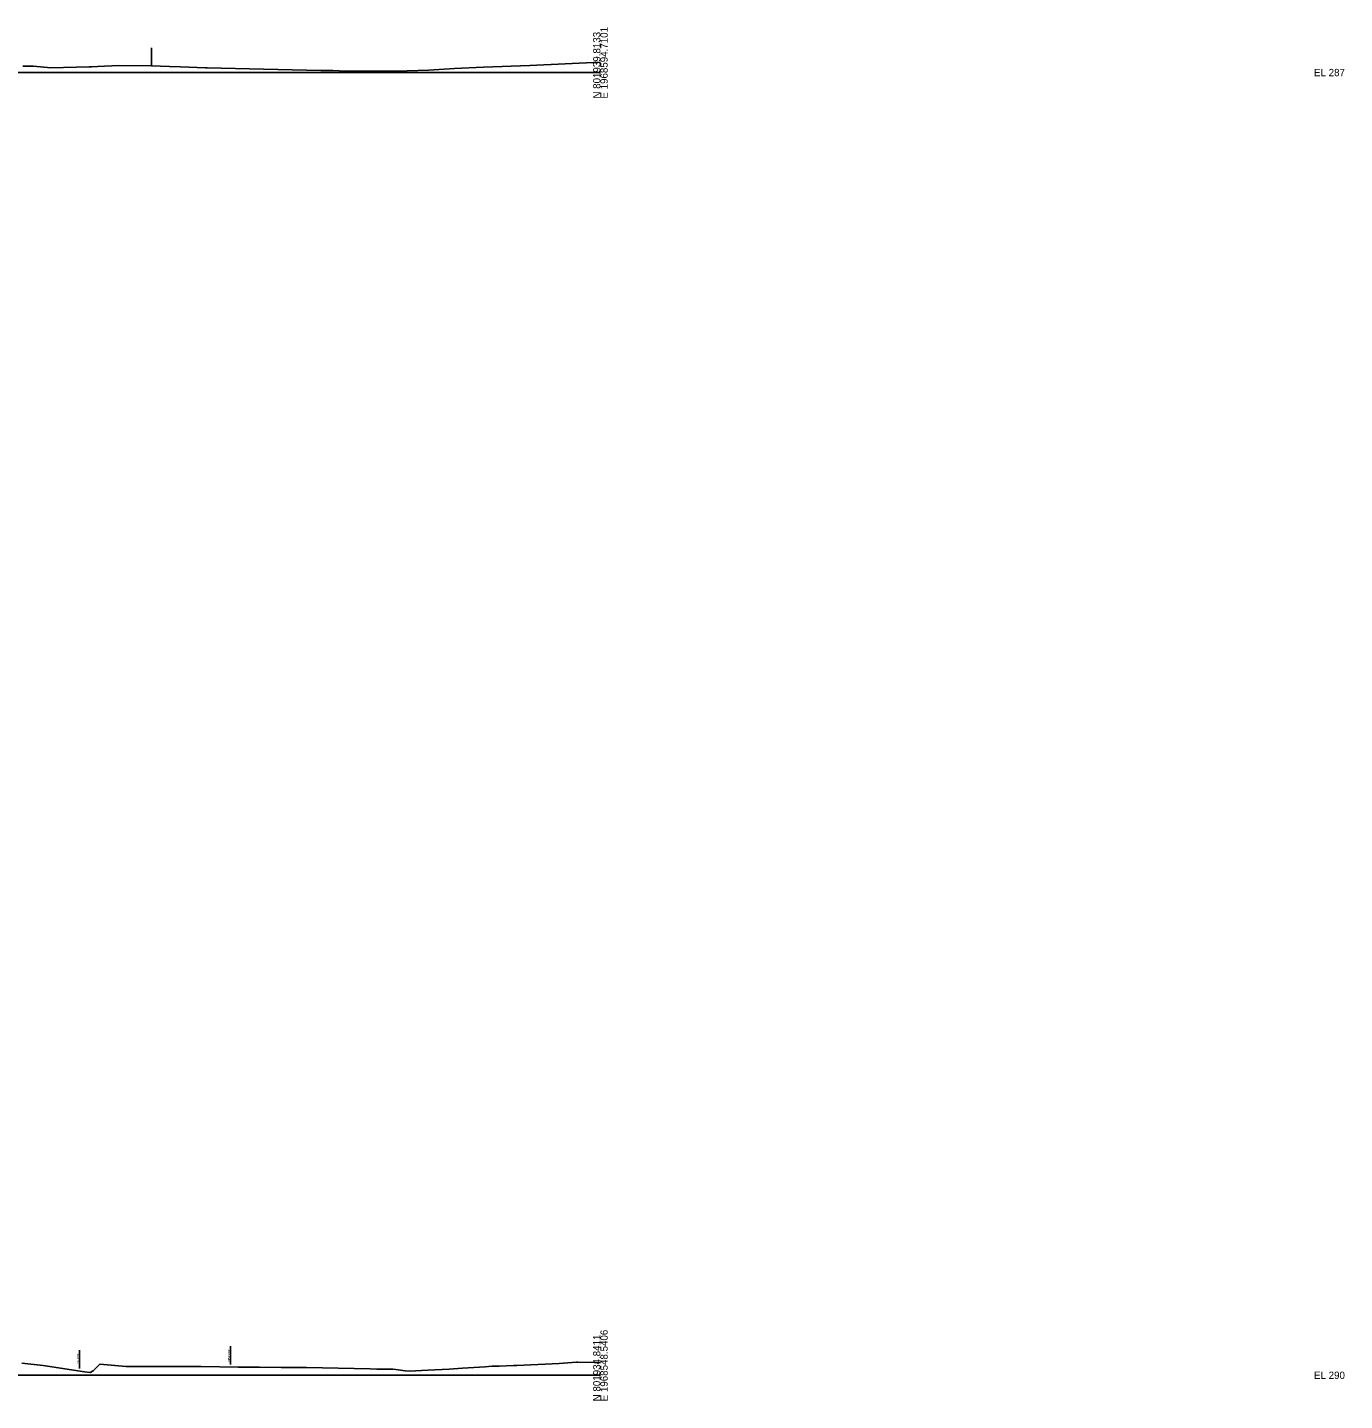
# Model space of a CAD drawing. Extents: x -4026 to 9638, y -10 to 19609.
# Drawn here: x 5480 to 5986, y 2990 to 3517 of the extents above; entities that cross this region are included whole.
import ezdxf

# ---------------------------------------------------------------- set-up
doc = ezdxf.new("R2010")
doc.units = 0
for name, color, linetype in [('RD_EX_Road', 7, 'Continuous'), ('RD_GPK_XS_Cell', 7, 'Continuous'), ('RD_XS_ExGround', 7, 'Continuous'), ('RD_XS_ExRW', 7, 'Continuous'), ('RD_XS_NewRW', 7, 'Continuous')]:
    doc.layers.add(name, color=color, linetype=linetype)

msp = doc.modelspace()

# ---------------------------------------------------------------- linework, layer by layer
at = {"layer": 'RD_EX_Road'}
msp.add_line((5527.65, 3509.51), (5527.65, 3502.51), dxfattribs=at)
at = {"layer": 'RD_GPK_XS_Cell'}
for p, q in [((5350, 3500), (5700, 3500)), ((5350, 3000), (5700, 3000))]:
    msp.add_line(p, q, dxfattribs=at)
at = {"layer": 'RD_XS_ExGround'}
for points in [[(5478.29, 3502.43), (5482.31, 3502.41), (5488.93, 3501.85), (5503.72, 3502.17), (5504.67, 3502.18), (5506.94, 3502.31), (5515.15, 3502.71), (5527.65, 3502.51), (5534.5, 3502.3), (5538.76, 3502.15), (5548.44, 3501.83), (5549.04, 3501.81), (5570.59, 3501.3), (5592.68, 3500.82), (5597.3, 3500.74), (5599.64, 3500.71), (5620.86, 3500.55), (5625.79, 3500.6), (5634.1, 3500.89), (5643.99, 3501.5), (5655.11, 3502.01), (5672.86, 3502.7), (5700, 3503.96)], [(5477.8, 3004.67), (5486.11, 3003.71), (5501.98, 3001.34), (5504.14, 3001.1), (5505.21, 3001.72), (5507.81, 3004.3), (5517.98, 3003.37), (5520.85, 3003.35), (5540.11, 3003.35), (5544.19, 3003.31), (5546.77, 3003.34), (5560.9, 3003.11), (5563.39, 3003.09), (5566.24, 3003.1), (5569.12, 3003.13), (5577.44, 3003.01), (5587.18, 3002.95), (5611.63, 3002.42), (5614.21, 3002.35), (5616.09, 3002.34), (5620.35, 3002.38), (5621.51, 3002.27), (5625.1, 3001.71), (5626.55, 3001.62), (5633.78, 3001.93), (5641.9, 3002.3), (5646.99, 3002.75), (5655.73, 3003.26), (5658.47, 3003.46), (5658.94, 3003.49), (5661.16, 3003.53), (5666.64, 3003.74), (5667.92, 3003.79), (5684.15, 3004.51), (5690.84, 3005.02), (5691.36, 3005.07), (5697.57, 3004.95), (5699.81, 3004.88), (5700, 3004.9)]]:
    msp.add_lwpolyline(points, dxfattribs=at)
at = {"layer": 'RD_XS_ExRW'}
msp.add_line((5500, 3002.64), (5500, 3009.64), dxfattribs=at)
at = {"layer": 'RD_XS_NewRW'}
msp.add_line((5558, 3004.16), (5558, 3011.16), dxfattribs=at)

# ---------------------------------------------------------------- texts
at = {"layer": 'RD_GPK_XS_Cell'}
for s, p in [('N 801939.8133', (5700, 3490)), ('E 1968594.7101', (5702.8, 3490)), ('N 801934.8411', (5700, 2990)), ('E 1968548.5406', (5702.8, 2990))]:
    msp.add_text(s, height=2.8, rotation=90, dxfattribs=at).set_placement(p)
for s, p in [('EL 287', (5974, 3498.6)), ('EL 290', (5974, 2998.6))]:
    msp.add_text(s, height=2.8, dxfattribs=at).set_placement(p)
at = {"layer": 'RD_XS_ExRW'}
msp.add_text('EX. R/W ', height=0.75, rotation=90, dxfattribs=at).set_placement((5499.75, 3004.32))
at = {"layer": 'RD_XS_NewRW'}
msp.add_text('NEW R/W ', height=0.75, rotation=90, dxfattribs=at).set_placement((5557.75, 3005.31))

doc.saveas('drawing.dxf')
